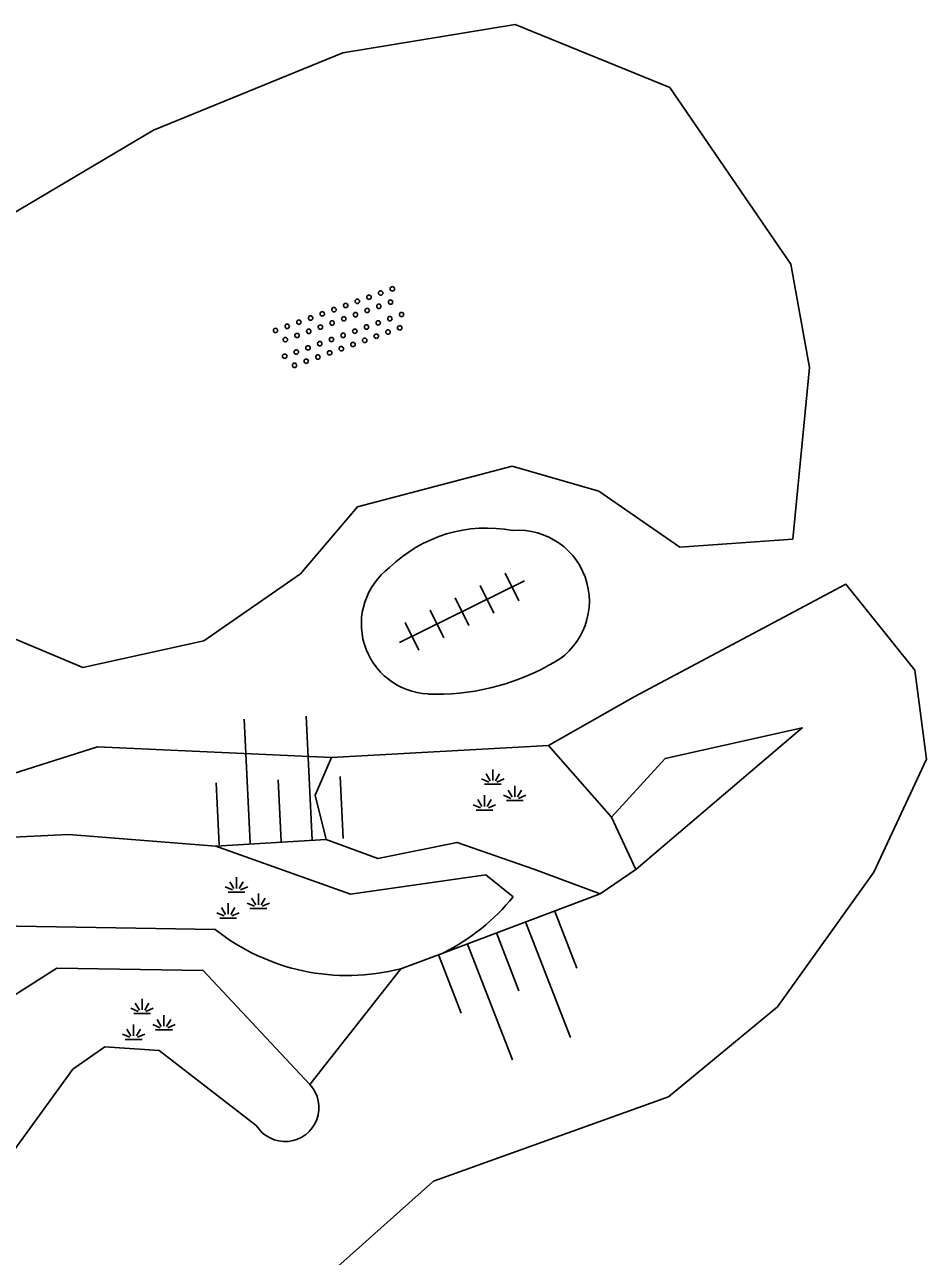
# Model space of a CAD drawing. Extents: x 132994 to 136000, y 393499 to 395512.
# Drawn here: x 134651.8 to 134666.34, y 394938.88 to 394958.74 of the extents above; entities that cross this region are included whole.
import ezdxf

# ---------------------------------------------------------------- set-up
doc = ezdxf.new("R2010")
doc.units = 0
for name, color, linetype in [('gg-knt-BGT kruinlijn', 7, 'Continuous'), ('gg-knt-bovenkant onderkant talud', 7, 'Continuous'), ('gg-knt-onverhard', 7, 'Continuous'), ('gg-knt-verharding', 7, 'Continuous'), ('gt-grn-groengrens', 7, 'Continuous'), ('gt-symb-groenvak', 7, 'Continuous'), ('gt-symb-overige verharding', 7, 'Continuous'), ('gt-symb-talud symbool', 7, 'Continuous'), ('gt-symb-tegel verharding', 7, 'Continuous')]:
    doc.layers.add(name, color=color, linetype=linetype)

# ---------------------------------------------------------------- blocks, each defined once
blk = doc.blocks.new('gt0-GRVAK')
at = {"layer": 'gt-symb-groenvak'}
for p, q in [((-0.11, 0.189), (-0.228, 0.24)), ((-0.091, 0.211), (-0.156, 0.322)), ((-0.047, 0.214), (-0.047, 0.393)), ((-0.004, 0.211), (0.061, 0.322)), ((0.015, 0.189), (0.133, 0.24)), ((-0.182, 0.153), (0.088, 0.153)), ((0.262, -0.052), (0.197, 0.059)), ((0.305, -0.049), (0.305, 0.13)), ((0.349, -0.052), (0.414, 0.059)), ((-0.245, -0.228), (-0.363, -0.177)), ((-0.226, -0.206), (-0.291, -0.095)), ((-0.183, -0.203), (-0.183, -0.024)), ((-0.139, -0.206), (-0.074, -0.095)), ((-0.12, -0.228), (-0.002, -0.177)), ((0.243, -0.074), (0.125, -0.023)), ((0.17, -0.11), (0.441, -0.11)), ((0.368, -0.074), (0.486, -0.023)), ((-0.318, -0.264), (-0.047, -0.264))]:
    blk.add_line(p, q, dxfattribs=at)
blk = doc.blocks.new('gt0-TEG1')
at = {"layer": 'gt-symb-tegel verharding'}
for p, q in [((-0.9, -0.25), (-0.9, 0.25)), ((-0.45, -0.25), (-0.45, 0.25)), ((0, -0.25), (0, 0.25)), ((0.45, -0.25), (0.45, 0.25)), ((0.9, -0.25), (0.9, 0.25)), ((-1.125, 0), (1.125, 0))]:
    blk.add_line(p, q, dxfattribs=at)
blk = doc.blocks.new('gt0-OVH')
at = {"layer": 'gt-symb-overige verharding'}
for points in [[(-0.972, 0.298), (-0.967, 0.308), (-0.965, 0.319), (-0.966, 0.33), (-0.971, 0.34), (-0.978, 0.348), (-0.988, 0.353), (-0.999, 0.355), (-1.01, 0.354), (-1.02, 0.349), (-1.028, 0.342), (-1.033, 0.332), (-1.035, 0.321), (-1.034, 0.31), (-1.029, 0.3), (-1.022, 0.292), (-1.012, 0.287), (-1.001, 0.285), (-0.99, 0.286), (-0.98, 0.291)], [(-0.772, 0.298), (-0.767, 0.308), (-0.765, 0.319), (-0.766, 0.33), (-0.771, 0.34), (-0.778, 0.348), (-0.788, 0.353), (-0.799, 0.355), (-0.81, 0.354), (-0.82, 0.349), (-0.828, 0.342), (-0.833, 0.332), (-0.835, 0.321), (-0.834, 0.31), (-0.829, 0.3), (-0.822, 0.292), (-0.812, 0.287), (-0.801, 0.285), (-0.79, 0.286), (-0.78, 0.291)], [(-0.572, 0.298), (-0.567, 0.308), (-0.565, 0.319), (-0.566, 0.33), (-0.571, 0.34), (-0.578, 0.348), (-0.588, 0.353), (-0.599, 0.355), (-0.61, 0.354), (-0.62, 0.349), (-0.628, 0.342), (-0.633, 0.332), (-0.635, 0.321), (-0.634, 0.31), (-0.629, 0.3), (-0.622, 0.292), (-0.612, 0.287), (-0.601, 0.285), (-0.59, 0.286), (-0.58, 0.291)], [(-0.372, 0.298), (-0.367, 0.308), (-0.365, 0.319), (-0.366, 0.33), (-0.371, 0.34), (-0.378, 0.348), (-0.388, 0.353), (-0.399, 0.355), (-0.41, 0.354), (-0.42, 0.349), (-0.428, 0.342), (-0.433, 0.332), (-0.435, 0.321), (-0.434, 0.31), (-0.429, 0.3), (-0.422, 0.292), (-0.412, 0.287), (-0.401, 0.285), (-0.39, 0.286), (-0.38, 0.291)], [(-0.172, 0.298), (-0.167, 0.308), (-0.165, 0.319), (-0.166, 0.33), (-0.171, 0.34), (-0.178, 0.348), (-0.188, 0.353), (-0.199, 0.355), (-0.21, 0.354), (-0.22, 0.349), (-0.228, 0.342), (-0.233, 0.332), (-0.235, 0.321), (-0.234, 0.31), (-0.229, 0.3), (-0.222, 0.292), (-0.212, 0.287), (-0.201, 0.285), (-0.19, 0.286), (-0.18, 0.291)], [(0.028, 0.298), (0.033, 0.308), (0.035, 0.319), (0.034, 0.33), (0.029, 0.34), (0.022, 0.348), (0.012, 0.353), (0.001, 0.355), (-0.01, 0.354), (-0.02, 0.349), (-0.028, 0.342), (-0.033, 0.332), (-0.035, 0.321), (-0.034, 0.31), (-0.029, 0.3), (-0.022, 0.292), (-0.012, 0.287), (-0.001, 0.285), (0.01, 0.286), (0.02, 0.291)], [(0.228, 0.298), (0.233, 0.308), (0.235, 0.319), (0.234, 0.33), (0.229, 0.34), (0.222, 0.348), (0.212, 0.353), (0.201, 0.355), (0.19, 0.354), (0.18, 0.349), (0.172, 0.342), (0.167, 0.332), (0.165, 0.321), (0.166, 0.31), (0.171, 0.3), (0.178, 0.292), (0.188, 0.287), (0.199, 0.285), (0.21, 0.286), (0.22, 0.291)], [(0.428, 0.298), (0.433, 0.308), (0.435, 0.319), (0.434, 0.33), (0.429, 0.34), (0.422, 0.348), (0.412, 0.353), (0.401, 0.355), (0.39, 0.354), (0.38, 0.349), (0.372, 0.342), (0.367, 0.332), (0.365, 0.321), (0.366, 0.31), (0.371, 0.3), (0.378, 0.292), (0.388, 0.287), (0.399, 0.285), (0.41, 0.286), (0.42, 0.291)], [(0.628, 0.298), (0.633, 0.308), (0.635, 0.319), (0.634, 0.33), (0.629, 0.34), (0.622, 0.348), (0.612, 0.353), (0.601, 0.355), (0.59, 0.354), (0.58, 0.349), (0.572, 0.342), (0.567, 0.332), (0.565, 0.321), (0.566, 0.31), (0.571, 0.3), (0.578, 0.292), (0.588, 0.287), (0.599, 0.285), (0.61, 0.286), (0.62, 0.291)], [(0.828, 0.298), (0.833, 0.308), (0.835, 0.319), (0.834, 0.33), (0.829, 0.34), (0.822, 0.348), (0.812, 0.353), (0.801, 0.355), (0.79, 0.354), (0.78, 0.349), (0.772, 0.342), (0.767, 0.332), (0.765, 0.321), (0.766, 0.31), (0.771, 0.3), (0.778, 0.292), (0.788, 0.287), (0.799, 0.285), (0.81, 0.286), (0.82, 0.291)], [(1.028, 0.298), (1.033, 0.308), (1.035, 0.319), (1.034, 0.33), (1.029, 0.34), (1.022, 0.348), (1.012, 0.353), (1.001, 0.355), (0.99, 0.354), (0.98, 0.349), (0.972, 0.342), (0.967, 0.332), (0.965, 0.321), (0.966, 0.31), (0.971, 0.3), (0.978, 0.292), (0.988, 0.287), (0.999, 0.285), (1.01, 0.286), (1.02, 0.291)], [(-0.872, 0.106), (-0.867, 0.116), (-0.865, 0.126), (-0.866, 0.137), (-0.871, 0.147), (-0.878, 0.156), (-0.888, 0.161), (-0.899, 0.163), (-0.91, 0.162), (-0.92, 0.157), (-0.928, 0.15), (-0.933, 0.14), (-0.935, 0.129), (-0.934, 0.118), (-0.929, 0.108), (-0.922, 0.1), (-0.912, 0.095), (-0.901, 0.092), (-0.89, 0.094), (-0.88, 0.098)], [(-0.672, 0.106), (-0.667, 0.116), (-0.665, 0.126), (-0.666, 0.137), (-0.671, 0.147), (-0.678, 0.156), (-0.688, 0.161), (-0.699, 0.163), (-0.71, 0.162), (-0.72, 0.157), (-0.728, 0.15), (-0.733, 0.14), (-0.735, 0.129), (-0.734, 0.118), (-0.729, 0.108), (-0.722, 0.1), (-0.712, 0.095), (-0.701, 0.092), (-0.69, 0.094), (-0.68, 0.098)], [(-0.472, 0.106), (-0.467, 0.116), (-0.465, 0.126), (-0.466, 0.137), (-0.471, 0.147), (-0.478, 0.156), (-0.488, 0.161), (-0.499, 0.163), (-0.51, 0.162), (-0.52, 0.157), (-0.528, 0.15), (-0.533, 0.14), (-0.535, 0.129), (-0.534, 0.118), (-0.529, 0.108), (-0.522, 0.1), (-0.512, 0.095), (-0.501, 0.092), (-0.49, 0.094), (-0.48, 0.098)], [(-0.272, 0.106), (-0.267, 0.116), (-0.265, 0.126), (-0.266, 0.137), (-0.271, 0.147), (-0.278, 0.156), (-0.288, 0.161), (-0.299, 0.163), (-0.31, 0.162), (-0.32, 0.157), (-0.328, 0.15), (-0.333, 0.14), (-0.335, 0.129), (-0.334, 0.118), (-0.329, 0.108), (-0.322, 0.1), (-0.312, 0.095), (-0.301, 0.092), (-0.29, 0.094), (-0.28, 0.098)], [(-0.072, 0.106), (-0.067, 0.116), (-0.065, 0.126), (-0.066, 0.137), (-0.071, 0.147), (-0.078, 0.156), (-0.088, 0.161), (-0.099, 0.163), (-0.11, 0.162), (-0.12, 0.157), (-0.128, 0.15), (-0.133, 0.14), (-0.135, 0.129), (-0.134, 0.118), (-0.129, 0.108), (-0.122, 0.1), (-0.112, 0.095), (-0.101, 0.092), (-0.09, 0.094), (-0.08, 0.098)], [(0.128, 0.106), (0.133, 0.116), (0.135, 0.126), (0.134, 0.137), (0.129, 0.147), (0.122, 0.156), (0.112, 0.161), (0.101, 0.163), (0.09, 0.162), (0.08, 0.157), (0.072, 0.15), (0.067, 0.14), (0.065, 0.129), (0.066, 0.118), (0.071, 0.108), (0.078, 0.1), (0.088, 0.095), (0.099, 0.092), (0.11, 0.094), (0.12, 0.098)], [(0.328, 0.106), (0.333, 0.116), (0.335, 0.126), (0.334, 0.137), (0.329, 0.147), (0.322, 0.156), (0.312, 0.161), (0.301, 0.163), (0.29, 0.162), (0.28, 0.157), (0.272, 0.15), (0.267, 0.14), (0.265, 0.129), (0.266, 0.118), (0.271, 0.108), (0.278, 0.1), (0.288, 0.095), (0.299, 0.092), (0.31, 0.094), (0.32, 0.098)], [(0.528, 0.106), (0.533, 0.116), (0.535, 0.126), (0.534, 0.137), (0.529, 0.147), (0.522, 0.156), (0.512, 0.161), (0.501, 0.163), (0.49, 0.162), (0.48, 0.157), (0.472, 0.15), (0.467, 0.14), (0.465, 0.129), (0.466, 0.118), (0.471, 0.108), (0.478, 0.1), (0.488, 0.095), (0.499, 0.092), (0.51, 0.094), (0.52, 0.098)], [(0.728, 0.106), (0.733, 0.116), (0.735, 0.126), (0.734, 0.137), (0.729, 0.147), (0.722, 0.156), (0.712, 0.161), (0.701, 0.163), (0.69, 0.162), (0.68, 0.157), (0.672, 0.15), (0.667, 0.14), (0.665, 0.129), (0.666, 0.118), (0.671, 0.108), (0.678, 0.1), (0.688, 0.095), (0.699, 0.092), (0.71, 0.094), (0.72, 0.098)], [(0.928, 0.106), (0.933, 0.116), (0.935, 0.126), (0.934, 0.137), (0.929, 0.147), (0.922, 0.156), (0.912, 0.161), (0.901, 0.163), (0.89, 0.162), (0.88, 0.157), (0.872, 0.15), (0.867, 0.14), (0.865, 0.129), (0.866, 0.118), (0.871, 0.108), (0.878, 0.1), (0.888, 0.095), (0.899, 0.092), (0.91, 0.094), (0.92, 0.098)], [(-0.972, -0.142), (-0.967, -0.132), (-0.965, -0.121), (-0.966, -0.11), (-0.971, -0.1), (-0.978, -0.092), (-0.988, -0.087), (-0.999, -0.085), (-1.01, -0.086), (-1.02, -0.091), (-1.028, -0.098), (-1.033, -0.108), (-1.035, -0.119), (-1.034, -0.13), (-1.029, -0.14), (-1.022, -0.148), (-1.012, -0.153), (-1.001, -0.155), (-0.99, -0.154), (-0.98, -0.149)], [(-0.772, -0.142), (-0.767, -0.132), (-0.765, -0.121), (-0.766, -0.11), (-0.771, -0.1), (-0.778, -0.092), (-0.788, -0.087), (-0.799, -0.085), (-0.81, -0.086), (-0.82, -0.091), (-0.828, -0.098), (-0.833, -0.108), (-0.835, -0.119), (-0.834, -0.13), (-0.829, -0.14), (-0.822, -0.148), (-0.812, -0.153), (-0.801, -0.155), (-0.79, -0.154), (-0.78, -0.149)], [(-0.572, -0.142), (-0.567, -0.132), (-0.565, -0.121), (-0.566, -0.11), (-0.571, -0.1), (-0.578, -0.092), (-0.588, -0.087), (-0.599, -0.085), (-0.61, -0.086), (-0.62, -0.091), (-0.628, -0.098), (-0.633, -0.108), (-0.635, -0.119), (-0.634, -0.13), (-0.629, -0.14), (-0.622, -0.148), (-0.612, -0.153), (-0.601, -0.155), (-0.59, -0.154), (-0.58, -0.149)], [(-0.372, -0.142), (-0.367, -0.132), (-0.365, -0.121), (-0.366, -0.11), (-0.371, -0.1), (-0.378, -0.092), (-0.388, -0.087), (-0.399, -0.085), (-0.41, -0.086), (-0.42, -0.091), (-0.428, -0.098), (-0.433, -0.108), (-0.435, -0.119), (-0.434, -0.13), (-0.429, -0.14), (-0.422, -0.148), (-0.412, -0.153), (-0.401, -0.155), (-0.39, -0.154), (-0.38, -0.149)], [(-0.172, -0.142), (-0.167, -0.132), (-0.165, -0.121), (-0.166, -0.11), (-0.171, -0.1), (-0.178, -0.092), (-0.188, -0.087), (-0.199, -0.085), (-0.21, -0.086), (-0.22, -0.091), (-0.228, -0.098), (-0.233, -0.108), (-0.235, -0.119), (-0.234, -0.13), (-0.229, -0.14), (-0.222, -0.148), (-0.212, -0.153), (-0.201, -0.155), (-0.19, -0.154), (-0.18, -0.149)], [(0.028, -0.142), (0.033, -0.132), (0.035, -0.121), (0.034, -0.11), (0.029, -0.1), (0.022, -0.092), (0.012, -0.087), (0.001, -0.085), (-0.01, -0.086), (-0.02, -0.091), (-0.028, -0.098), (-0.033, -0.108), (-0.035, -0.119), (-0.034, -0.13), (-0.029, -0.14), (-0.022, -0.148), (-0.012, -0.153), (-0.001, -0.155), (0.01, -0.154), (0.02, -0.149)], [(0.228, -0.142), (0.233, -0.132), (0.235, -0.121), (0.234, -0.11), (0.229, -0.1), (0.222, -0.092), (0.212, -0.087), (0.201, -0.085), (0.19, -0.086), (0.18, -0.091), (0.172, -0.098), (0.167, -0.108), (0.165, -0.119), (0.166, -0.13), (0.171, -0.14), (0.178, -0.148), (0.188, -0.153), (0.199, -0.155), (0.21, -0.154), (0.22, -0.149)], [(0.428, -0.142), (0.433, -0.132), (0.435, -0.121), (0.434, -0.11), (0.429, -0.1), (0.422, -0.092), (0.412, -0.087), (0.401, -0.085), (0.39, -0.086), (0.38, -0.091), (0.372, -0.098), (0.367, -0.108), (0.365, -0.119), (0.366, -0.13), (0.371, -0.14), (0.378, -0.148), (0.388, -0.153), (0.399, -0.155), (0.41, -0.154), (0.42, -0.149)], [(0.628, -0.142), (0.633, -0.132), (0.635, -0.121), (0.634, -0.11), (0.629, -0.1), (0.622, -0.092), (0.612, -0.087), (0.601, -0.085), (0.59, -0.086), (0.58, -0.091), (0.572, -0.098), (0.567, -0.108), (0.565, -0.119), (0.566, -0.13), (0.571, -0.14), (0.578, -0.148), (0.588, -0.153), (0.599, -0.155), (0.61, -0.154), (0.62, -0.149)], [(0.828, -0.142), (0.833, -0.132), (0.835, -0.121), (0.834, -0.11), (0.829, -0.1), (0.822, -0.092), (0.812, -0.087), (0.801, -0.085), (0.79, -0.086), (0.78, -0.091), (0.772, -0.098), (0.767, -0.108), (0.765, -0.119), (0.766, -0.13), (0.771, -0.14), (0.778, -0.148), (0.788, -0.153), (0.799, -0.155), (0.81, -0.154), (0.82, -0.149)], [(1.028, -0.142), (1.033, -0.132), (1.035, -0.121), (1.034, -0.11), (1.029, -0.1), (1.022, -0.092), (1.012, -0.087), (1.001, -0.085), (0.99, -0.086), (0.98, -0.091), (0.972, -0.098), (0.967, -0.108), (0.965, -0.119), (0.966, -0.13), (0.971, -0.14), (0.978, -0.148), (0.988, -0.153), (0.999, -0.155), (1.01, -0.154), (1.02, -0.149)], [(-0.872, -0.334), (-0.867, -0.324), (-0.865, -0.314), (-0.866, -0.303), (-0.871, -0.293), (-0.878, -0.284), (-0.888, -0.279), (-0.899, -0.277), (-0.91, -0.278), (-0.92, -0.283), (-0.928, -0.29), (-0.933, -0.3), (-0.935, -0.311), (-0.934, -0.322), (-0.929, -0.332), (-0.922, -0.34), (-0.912, -0.345), (-0.901, -0.348), (-0.89, -0.346), (-0.88, -0.342)], [(-0.672, -0.334), (-0.667, -0.324), (-0.665, -0.314), (-0.666, -0.303), (-0.671, -0.293), (-0.678, -0.284), (-0.688, -0.279), (-0.699, -0.277), (-0.71, -0.278), (-0.72, -0.283), (-0.728, -0.29), (-0.733, -0.3), (-0.735, -0.311), (-0.734, -0.322), (-0.729, -0.332), (-0.722, -0.34), (-0.712, -0.345), (-0.701, -0.348), (-0.69, -0.346), (-0.68, -0.342)], [(-0.472, -0.334), (-0.467, -0.324), (-0.465, -0.314), (-0.466, -0.303), (-0.471, -0.293), (-0.478, -0.284), (-0.488, -0.279), (-0.499, -0.277), (-0.51, -0.278), (-0.52, -0.283), (-0.528, -0.29), (-0.533, -0.3), (-0.535, -0.311), (-0.534, -0.322), (-0.529, -0.332), (-0.522, -0.34), (-0.512, -0.345), (-0.501, -0.348), (-0.49, -0.346), (-0.48, -0.342)], [(-0.272, -0.334), (-0.267, -0.324), (-0.265, -0.314), (-0.266, -0.303), (-0.271, -0.293), (-0.278, -0.284), (-0.288, -0.279), (-0.299, -0.277), (-0.31, -0.278), (-0.32, -0.283), (-0.328, -0.29), (-0.333, -0.3), (-0.335, -0.311), (-0.334, -0.322), (-0.329, -0.332), (-0.322, -0.34), (-0.312, -0.345), (-0.301, -0.348), (-0.29, -0.346), (-0.28, -0.342)], [(-0.072, -0.334), (-0.067, -0.324), (-0.065, -0.314), (-0.066, -0.303), (-0.071, -0.293), (-0.078, -0.284), (-0.088, -0.279), (-0.099, -0.277), (-0.11, -0.278), (-0.12, -0.283), (-0.128, -0.29), (-0.133, -0.3), (-0.135, -0.311), (-0.134, -0.322), (-0.129, -0.332), (-0.122, -0.34), (-0.112, -0.345), (-0.101, -0.348), (-0.09, -0.346), (-0.08, -0.342)], [(0.128, -0.334), (0.133, -0.324), (0.135, -0.314), (0.134, -0.303), (0.129, -0.293), (0.122, -0.284), (0.112, -0.279), (0.101, -0.277), (0.09, -0.278), (0.08, -0.283), (0.072, -0.29), (0.067, -0.3), (0.065, -0.311), (0.066, -0.322), (0.071, -0.332), (0.078, -0.34), (0.088, -0.345), (0.099, -0.348), (0.11, -0.346), (0.12, -0.342)], [(0.328, -0.334), (0.333, -0.324), (0.335, -0.314), (0.334, -0.303), (0.329, -0.293), (0.322, -0.284), (0.312, -0.279), (0.301, -0.277), (0.29, -0.278), (0.28, -0.283), (0.272, -0.29), (0.267, -0.3), (0.265, -0.311), (0.266, -0.322), (0.271, -0.332), (0.278, -0.34), (0.288, -0.345), (0.299, -0.348), (0.31, -0.346), (0.32, -0.342)], [(0.528, -0.334), (0.533, -0.324), (0.535, -0.314), (0.534, -0.303), (0.529, -0.293), (0.522, -0.284), (0.512, -0.279), (0.501, -0.277), (0.49, -0.278), (0.48, -0.283), (0.472, -0.29), (0.467, -0.3), (0.465, -0.311), (0.466, -0.322), (0.471, -0.332), (0.478, -0.34), (0.488, -0.345), (0.499, -0.348), (0.51, -0.346), (0.52, -0.342)], [(0.728, -0.334), (0.733, -0.324), (0.735, -0.314), (0.734, -0.303), (0.729, -0.293), (0.722, -0.284), (0.712, -0.279), (0.701, -0.277), (0.69, -0.278), (0.68, -0.283), (0.672, -0.29), (0.667, -0.3), (0.665, -0.311), (0.666, -0.322), (0.671, -0.332), (0.678, -0.34), (0.688, -0.345), (0.699, -0.348), (0.71, -0.346), (0.72, -0.342)], [(0.928, -0.334), (0.933, -0.324), (0.935, -0.314), (0.934, -0.303), (0.929, -0.293), (0.922, -0.284), (0.912, -0.279), (0.901, -0.277), (0.89, -0.278), (0.88, -0.283), (0.872, -0.29), (0.867, -0.3), (0.865, -0.311), (0.866, -0.322), (0.871, -0.332), (0.878, -0.34), (0.888, -0.345), (0.899, -0.348), (0.91, -0.346), (0.92, -0.342)]]:
    blk.add_lwpolyline(points, close=True, dxfattribs=at)
blk = doc.blocks.new('gt0-TALUD_1')
at = {"layer": 'gt-symb-talud symbool'}
for p, q in [((-1, -1), (-1, 0)), ((-0.5, -2), (-0.5, 0)), ((0, -1), (0, 0)), ((0.5, -2), (0.5, 0)), ((1, -1), (1, 0))]:
    blk.add_line(p, q, dxfattribs=at)

msp = doc.modelspace()

# ---------------------------------------------------------------- linework, layer by layer
at = {"layer": 'gg-knt-BGT kruinlijn'}
for p, q in [((134656.662, 394945.605), (134654.886, 394945.493)), ((134661.077, 394944.725), (134661.651, 394945.12)), ((134658.556, 394943.778), (134661.077, 394944.725)), ((134657.863, 394943.518), (134658.556, 394943.778)), ((134656.397, 394941.655), (134657.863, 394943.518))]:
    msp.add_line(p, q, dxfattribs=at)
msp.add_lwpolyline([(134661.651, 394945.12), (134664.336, 394947.401), (134662.125, 394946.91), (134661.26, 394945.964)], dxfattribs=at)
at = {"layer": 'gg-knt-bovenkant onderkant talud'}
msp.add_line((134660.247, 394947.12), (134656.747, 394946.927), dxfattribs=at)
for points in [[(134660.247, 394947.12), (134661.625, 394947.905), (134665.036, 394949.72), (134666.148, 394948.331), (134666.336, 394946.895), (134665.489, 394945.078), (134663.939, 394942.908), (134662.178, 394941.456), (134658.391, 394940.096), (134656.848, 394938.717), (134655.239, 394937.159), (134653.227, 394936.278), (134651.216, 394937.021), (134649.878, 394938.733)], [(134656.747, 394946.927), (134652.978, 394947.099), (134649.773, 394946.082)]]:
    msp.add_lwpolyline(points, dxfattribs=at)
at = {"layer": 'gg-knt-onverhard'}
msp.add_lwpolyline([(134648.885, 394952.876), (134650.93, 394955.288), (134653.88, 394957.036), (134656.928, 394958.282), (134659.709, 394958.738), (134662.2, 394957.726), (134664.152, 394954.876), (134664.453, 394953.211), (134664.182, 394950.446), (134662.363, 394950.316), (134661.055, 394951.22), (134659.662, 394951.621), (134657.167, 394950.965), (134656.246, 394949.883), (134654.689, 394948.806), (134652.738, 394948.373), (134650.97, 394949.115), (134649.313, 394950.921), (134648.885, 394952.876)], dxfattribs=at)
at = {"layer": 'gg-knt-verharding'}
for centre, radius, start, end in [((134659.249, 394948.384), 2.239, 79.1612, 134.3538), ((134659.76, 394949.443), 1.144, 295.5464, 94.5035), ((134658.36, 394949.078), 1.131, 126.7026, 267.1547), ((134658.446, 394951.683), 3.738, 267.8196, 298.9071)]:
    msp.add_arc(centre, radius, start, end, dxfattribs=at)
at = {"layer": 'gt-grn-groengrens'}
for p, q in [((134660.247, 394947.12), (134661.26, 394945.964)), ((134661.651, 394945.12), (134661.26, 394945.964)), ((134650.237, 394944.228), (134654.873, 394944.151))]:
    msp.add_line(p, q, dxfattribs=at)
for points in [[(134656.662, 394945.605), (134656.487, 394946.317), (134656.747, 394946.927)], [(134654.886, 394945.493), (134652.509, 394945.684), (134649.935, 394945.561)], [(134656.662, 394945.605), (134657.496, 394945.296), (134658.771, 394945.555), (134660.011, 394945.127), (134661.077, 394944.725)], [(134659.677, 394944.68), (134659.235, 394945.031), (134657.055, 394944.721), (134654.886, 394945.493)], [(134650.287, 394940.587), (134651.656, 394943.104), (134652.32, 394943.526), (134654.681, 394943.493), (134656.397, 394941.655)], [(134655.535, 394940.994), (134653.972, 394942.204), (134653.097, 394942.262), (134652.577, 394941.9), (134651.032, 394939.773), (134650.19, 394939.995)]]:
    msp.add_lwpolyline(points, dxfattribs=at)
for centre, radius, start, end in [((134656.998, 394946.861), 3.454, 296.8009, 320.8421), ((134657.006, 394946.848), 3.438, 231.6605, 284.4328), ((134656, 394941.28), 0.546, 211.5903, 43.3732)]:
    msp.add_arc(centre, radius, start, end, dxfattribs=at)

# ---------------------------------------------------------------- block references
at = {"layer": 'gt-symb-groenvak'}
for p in [(134659.396, 394946.34), (134655.264, 394944.6), (134653.742, 394942.643)]:
    msp.add_blockref('gt0-GRVAK', p, dxfattribs=at)
at = {"layer": 'gt-symb-overige verharding', "rotation": 19.63070227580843}
msp.add_blockref('gt0-OVH', (134656.895, 394953.842), dxfattribs=at)
at = {"layer": 'gt-symb-talud symbool'}
for p, xscale, yscale, rotation in [((134655.936, 394945.568), 1.0002009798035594, 1.0002009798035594, -177.1919469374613), ((134659.408, 394944.096), 0.9998339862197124, 0.9998339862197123, 21.22676826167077)]:
    msp.add_blockref('gt0-TALUD_1', p, dxfattribs=dict(at, xscale=xscale, yscale=yscale, rotation=rotation))
at = {"layer": 'gt-symb-tegel verharding', "rotation": 26.308695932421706}
msp.add_blockref('gt0-TEG1', (134658.852, 394949.275), dxfattribs=at)

doc.saveas('drawing.dxf')
